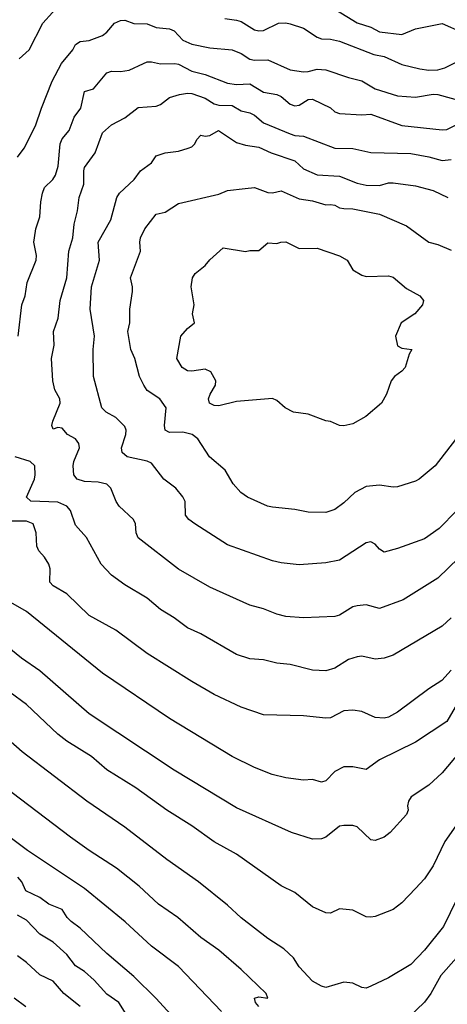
# Model space of a CAD drawing. Header units: metres. Extents: x -46681 to -43747, y -240911 to -237677.
# Tile 846 of 1056: x -44650 to -44603, y -238977 to -238867. Entities that reach past the tile are written whole.
import ezdxf

# ---------------------------------------------------------------- set-up
doc = ezdxf.new("R2010")
doc.units = ezdxf.units.M
doc.layers.add('CONTOUR_INDEX', color=1, linetype='Continuous')
doc.layers.add('CONTOUR_INTER', color=3, linetype='Continuous')

msp = doc.modelspace()

# ---------------------------------------------------------------- linework, layer by layer
at = {"layer": 'CONTOUR_INDEX'}
for points, elevation in [([(-44636.52, -238871.52), (-44636.1, -238871.35), (-44635.6, -238871.34), (-44634.6, -238871.58), (-44633, -238871.52), (-44632.6, -238871.61), (-44631.1, -238872.38), (-44629.6, -238872.76), (-44627.1, -238873.73), (-44626.1, -238873.89), (-44624.6, -238873.82), (-44623.1, -238874.75), (-44621.6, -238875.02), (-44621.1, -238875.24), (-44620.1, -238876.09), (-44619.6, -238876.26), (-44619.1, -238876.18), (-44618.1, -238875.58), (-44617.6, -238875.54), (-44615.6, -238876.5), (-44615.1, -238876.94), (-44614.6, -238877.14), (-44612.1, -238877.29), (-44611.1, -238877.2), (-44607.6, -238878.48), (-44603.1, -238878.95), (-44602.6, -238878.91), (-44601.6, -238878.45)], 120), ([(-44650.53, -238902.02), (-44650.11, -238898.52), (-44649.73, -238897.52), (-44649.53, -238896.02), (-44648.5, -238893.52), (-44648.48, -238893.02), (-44648.76, -238891.52), (-44648.72, -238891.02), (-44648.57, -238890.02), (-44648.1, -238888.68), (-44648.01, -238887.02), (-44647.81, -238886.02), (-44647.6, -238885.4), (-44646.64, -238884.52), (-44646.34, -238884.02), (-44646.06, -238883.02), (-44645.83, -238880.52), (-44645.6, -238879.96), (-44644.84, -238879.02), (-44644.25, -238877.52), (-44643.52, -238876.52), (-44643.1, -238874.67), (-44642.1, -238874.36), (-44640.6, -238872.58), (-44640.1, -238872.39), (-44639.1, -238872.42), (-44638.1, -238872.27), (-44636.52, -238871.52)], 120), ([(-44602.1, -238933.5), (-44603.1, -238934.44), (-44608.6, -238937.69), (-44609.6, -238938.01), (-44610.6, -238938.13), (-44612.1, -238937.79), (-44612.6, -238937.88), (-44613.6, -238938.17), (-44615.1, -238939.16), (-44616.1, -238939.44), (-44617.6, -238939.36), (-44620.1, -238938.73), (-44621.6, -238938.59), (-44623.1, -238938.21), (-44624.6, -238938.09), (-44626.1, -238937.6), (-44630.1, -238935.3), (-44631.6, -238934.65), (-44633.1, -238933.51), (-44634.6, -238932.58), (-44636.1, -238931.31), (-44638.6, -238929.84), (-44640.1, -238928.73), (-44641.23, -238927.52), (-44642.87, -238924.52), (-44644.1, -238923.14), (-44644.69, -238921.52), (-44645.07, -238921.02), (-44646.1, -238920.57), (-44649.1, -238920.48), (-44649.6, -238920.02), (-44648.69, -238918.02), (-44648.61, -238917.52), (-44648.68, -238916.52), (-44649.18, -238916.02), (-44650.85, -238915.52)], 120), ([(-44600.74, -238963.52), (-44602.97, -238968.02), (-44605.1, -238970.68), (-44606.6, -238972.27), (-44609.1, -238973.78), (-44611.1, -238974.71), (-44611.6, -238974.92), (-44612.1, -238974.86), (-44613.1, -238974.35), (-44614.1, -238974.25), (-44616.1, -238974.83), (-44616.6, -238974.7), (-44617.6, -238974.13), (-44619.1, -238972.52), (-44619.73, -238971.52), (-44620.81, -238970.52), (-44622.6, -238969.36), (-44625.6, -238967.06), (-44627.1, -238965.65), (-44630.36, -238963.02), (-44633.9, -238960.52), (-44638.6, -238956.91), (-44642.86, -238954.02), (-44650.1, -238948.49), (-44652.6, -238946.3)], 115), ([(-44643.6, -238976.97), (-44645.41, -238975.52), (-44646.6, -238974.15), (-44648.1, -238973.43), (-44649.6, -238972.04), (-44650.6, -238971.31)], 110)]:
    msp.add_lwpolyline(points, dxfattribs=dict(at, elevation=elevation))
at = {"layer": 'CONTOUR_INTER'}
for points, elevation in [([(-44650.4, -238871.02), (-44649.29, -238870.02), (-44647.77, -238867.02), (-44645.6, -238864.65)], 118), ([(-44615.6, -238865.17), (-44612.6, -238866.99), (-44611.1, -238867.47), (-44610.1, -238868.01), (-44607.6, -238868.3), (-44606.1, -238867.65), (-44603.1, -238867.08), (-44600.92, -238868.02)], 117), ([(-44650.61, -238882.02), (-44649.85, -238881.02), (-44648.58, -238878.52), (-44647.93, -238876.52), (-44646.72, -238873.52), (-44645.67, -238871.52), (-44644.41, -238870.02), (-44644.1, -238869.41), (-44643.6, -238869.08), (-44642.6, -238868.97), (-44641.1, -238868.42), (-44640.6, -238868.05), (-44639.75, -238867.02)], 119), ([(-44639.75, -238867.02), (-44639.1, -238866.74), (-44638.6, -238866.71), (-44637.6, -238867.08), (-44636.1, -238867.09), (-44635.1, -238867.5), (-44633.6, -238867.65), (-44633.1, -238867.88), (-44632.1, -238868.93), (-44631.1, -238869.39), (-44629.1, -238869.78), (-44626.6, -238870.01), (-44625.6, -238870.42), (-44624.6, -238871.04), (-44624.1, -238871.15), (-44622.6, -238871.13), (-44620.1, -238872.25), (-44618.6, -238872.46), (-44618.1, -238872.45), (-44617.1, -238872.17), (-44616.1, -238872.24), (-44613.6, -238873.12), (-44612.1, -238873.46), (-44610.6, -238874.36), (-44608.1, -238875.14), (-44606.1, -238875.29), (-44604.1, -238874.98), (-44603.6, -238875.01), (-44600.6, -238875.84)], 119), ([(-44627.43, -238866.52), (-44626.1, -238866.68), (-44625.6, -238866.86), (-44624.1, -238867.78), (-44623.6, -238867.9), (-44623.1, -238867.84), (-44621.42, -238867.02), (-44620.6, -238866.98), (-44620.1, -238867.09), (-44618.6, -238867.6), (-44617.1, -238868.6), (-44616.6, -238868.77), (-44615.6, -238868.8), (-44614.6, -238869.03), (-44610.76, -238870.52), (-44609.6, -238870.76), (-44607.6, -238871.65), (-44605.6, -238872.14), (-44604.6, -238872.27), (-44603.6, -238872.23), (-44602.82, -238872.02), (-44601.6, -238871.42)], 118), ([(-44600.1, -238925.7), (-44603.6, -238929.08), (-44607.46, -238931.52), (-44610.1, -238932.46), (-44611.6, -238932.05), (-44612.6, -238932.16), (-44613.1, -238932.29), (-44614.6, -238933.2), (-44615.1, -238933.37), (-44618.6, -238933.52), (-44620.6, -238933.35), (-44621.6, -238933.11), (-44623.1, -238932.51), (-44624.6, -238932.11), (-44629.1, -238930.08), (-44632.6, -238928.09), (-44637.1, -238924.57), (-44637.33, -238924.02), (-44637.39, -238923.02), (-44637.63, -238922.52), (-44639.24, -238921.02), (-44639.58, -238920.52), (-44640.18, -238919.02), (-44640.6, -238918.58), (-44641.6, -238918.36), (-44643.1, -238918.28), (-44643.94, -238918.02), (-44644.32, -238917.52), (-44644.36, -238916.52), (-44644.3, -238916.02), (-44643.67, -238914.52), (-44643.76, -238914.02), (-44644.13, -238913.52), (-44645.01, -238913.02), (-44645.6, -238912.31), (-44646.1, -238912.25), (-44646.6, -238912.43), (-44646.76, -238912.02), (-44646.64, -238911.52), (-44645.82, -238909.52), (-44645.88, -238909.02), (-44646.43, -238908.02), (-44646.65, -238907.02), (-44646.8, -238904.52), (-44646.52, -238903.02), (-44646.56, -238901.52), (-44646.06, -238900.02), (-44645.85, -238898.02), (-44645.1, -238895.52), (-44644.85, -238892.52), (-44644.43, -238891.02), (-44644.27, -238889.52), (-44643.9, -238888.02), (-44643.69, -238886.52), (-44643.17, -238885.02), (-44643.2, -238883.52), (-44643.1, -238883.18), (-44641.91, -238881.52), (-44641.1, -238879.3), (-44640.1, -238878.39), (-44638.6, -238877.63), (-44637.1, -238876.47), (-44635.1, -238876.32), (-44634.6, -238876.12), (-44633.6, -238875.33), (-44632.49, -238875.02)], 121), ([(-44632.49, -238875.02), (-44631.6, -238874.85), (-44631.1, -238874.91), (-44629.6, -238875.43), (-44628.6, -238876.04), (-44628.1, -238876.18), (-44626.6, -238876.25), (-44625.6, -238876.84), (-44624.6, -238877.05), (-44624.1, -238877.31), (-44623.1, -238878.18), (-44620.1, -238879.42), (-44619.6, -238879.58), (-44618.6, -238879.66), (-44615.1, -238880.99), (-44613.1, -238881.03), (-44611.1, -238881.49), (-44606.6, -238881.61), (-44604.6, -238881.96), (-44603.1, -238882.39), (-44602.1, -238882.27)], 121), ([(-44601.45, -238921.52), (-44603.45, -238923.52), (-44605.1, -238924.68), (-44608.1, -238925.78), (-44609.6, -238926.18), (-44610.1, -238925.84), (-44610.6, -238925.27), (-44611.1, -238925.02), (-44611.6, -238925.12), (-44614.6, -238927.08), (-44616.1, -238927.36), (-44619.1, -238927.59), (-44621.1, -238927.38), (-44622.1, -238927.15), (-44627.1, -238925.36), (-44630.78, -238923.02), (-44631.45, -238922.52), (-44631.83, -238922.02), (-44631.86, -238920.52), (-44632.1, -238919.98), (-44632.9, -238919.02), (-44634.24, -238918.02), (-44635.6, -238916.22), (-44636.1, -238915.99), (-44638.32, -238915.52), (-44638.88, -238915.02), (-44638.96, -238914.52), (-44638.48, -238913.02), (-44638.44, -238912.52), (-44638.6, -238912.11), (-44639.6, -238911.12), (-44640.7, -238910.52), (-44641.17, -238910.02), (-44642.12, -238906.52), (-44642.13, -238903.52), (-44641.98, -238902.02), (-44642.49, -238899.02), (-44642.33, -238896.52), (-44641.42, -238893.52), (-44641.6, -238891.52), (-44640.17, -238889.02), (-44639.49, -238886.52), (-44639.18, -238886.02), (-44637.56, -238884.52), (-44636.85, -238883.52), (-44635.6, -238882.63), (-44635.1, -238881.85), (-44634.1, -238881.51), (-44632.6, -238881.33), (-44631.51, -238881.02), (-44631.1, -238880.85), (-44630.76, -238880.52), (-44630.55, -238880.02), (-44630.1, -238879.55), (-44629.6, -238879.67), (-44629.1, -238879.57), (-44628.12, -238879.02)], 122), ([(-44628.12, -238879.02), (-44626.1, -238880.38), (-44625.1, -238880.68), (-44623.6, -238880.91), (-44622.23, -238881.52), (-44619.6, -238882.42), (-44618.6, -238883.32), (-44617.1, -238883.97), (-44614.6, -238884.12), (-44612.6, -238884.92), (-44611.6, -238885.13), (-44610.1, -238885.18), (-44609.1, -238884.89), (-44608.6, -238884.88), (-44606.1, -238885.22), (-44604.1, -238885.73), (-44602.47, -238886.52)], 122), ([(-44601.6, -238913.56), (-44603.88, -238916.52), (-44605.67, -238918.02), (-44606.1, -238918.25), (-44608.1, -238918.86), (-44608.6, -238918.91), (-44610.1, -238918.69), (-44611.6, -238918.82), (-44612.87, -238919.52), (-44614.1, -238920.66), (-44615.1, -238921.4), (-44616.1, -238921.75), (-44618.1, -238921.71), (-44619.6, -238921.42), (-44622.1, -238921.14), (-44622.65, -238921.02), (-44624.88, -238920.02), (-44625.62, -238919.52), (-44626.49, -238918.52), (-44627.36, -238917.02), (-44629.12, -238915.52), (-44630.44, -238913.52), (-44631.08, -238913.02), (-44632.1, -238912.74), (-44633.6, -238912.8), (-44634.1, -238912.52), (-44634.18, -238912.02), (-44633.97, -238910.02), (-44634.67, -238909.02), (-44636.1, -238908.08), (-44636.48, -238907.52), (-44636.97, -238906.52), (-44637.49, -238904.52), (-44637.92, -238903.52), (-44638.25, -238901.52), (-44638.04, -238900.52), (-44638.05, -238899.02), (-44637.74, -238897.02), (-44637.73, -238896.52), (-44637.97, -238895.52), (-44636.84, -238892.52), (-44636.92, -238891.52), (-44636.83, -238891.02), (-44636.38, -238890.02), (-44635.1, -238888.38), (-44634.1, -238888.16), (-44632.6, -238887.2), (-44628.1, -238886.14), (-44627.1, -238885.74), (-44625.14, -238885.52)], 123), ([(-44625.14, -238885.52), (-44624.1, -238885.42), (-44622.6, -238885.96), (-44622.1, -238886), (-44621.1, -238885.79), (-44619.1, -238886.66), (-44617.6, -238886.89), (-44616.1, -238887.35), (-44615.6, -238887.29), (-44615.1, -238887.38), (-44614.6, -238887.66), (-44614.1, -238887.76), (-44613.1, -238887.8), (-44610.1, -238888.38), (-44607.1, -238889.67), (-44604.6, -238891.52), (-44603.6, -238891.78), (-44602.1, -238892.41)], 123), ([(-44621.16, -238891.52), (-44620.6, -238891.49), (-44619.1, -238892.24), (-44617.1, -238892.2), (-44614.6, -238893.06), (-44613.75, -238893.52), (-44613.1, -238894.59), (-44612.1, -238895.2), (-44611.6, -238895.36), (-44609.1, -238895.26), (-44608.6, -238895.42), (-44607.1, -238896.68), (-44605.6, -238897.51), (-44605.21, -238898.02), (-44605.3, -238898.52), (-44606.18, -238899.52), (-44607.69, -238900.52), (-44608.34, -238902.02), (-44608.1, -238903.09), (-44607.6, -238903.36), (-44606.51, -238903.52), (-44606.78, -238904.02), (-44607.23, -238905.52), (-44607.6, -238905.94), (-44608.44, -238906.52), (-44608.82, -238907.02), (-44609.33, -238908.52), (-44609.91, -238909.52), (-44611.64, -238911.02), (-44613.1, -238911.81), (-44614.1, -238912.06), (-44614.6, -238912), (-44615.6, -238911.56), (-44616.1, -238911.5), (-44618.1, -238910.76), (-44619.74, -238910.52), (-44620.65, -238910.02), (-44621.6, -238909.22), (-44622.1, -238909), (-44626.1, -238909.33), (-44628.1, -238909.8), (-44628.6, -238909.77), (-44629.12, -238909.52), (-44629.24, -238909.02), (-44629.07, -238908.52), (-44628.46, -238907.52), (-44628.42, -238907.02), (-44628.98, -238906.02), (-44629.6, -238905.73), (-44631.1, -238905.95), (-44631.6, -238905.9), (-44632.17, -238905.52), (-44632.78, -238904.52), (-44632.32, -238902.02), (-44631.6, -238901.17), (-44630.8, -238900.52), (-44631.04, -238899.52), (-44630.84, -238898.52), (-44631.19, -238896.52), (-44631.02, -238895.52), (-44630.75, -238895.02), (-44629.6, -238894.13), (-44629.1, -238893.5), (-44627.6, -238892.13), (-44625.1, -238892.56), (-44624.6, -238892.43), (-44623.6, -238892.45), (-44622.6, -238891.57), (-44621.6, -238891.66), (-44621.16, -238891.52)], 124), ([(-44602.1, -238939.38), (-44603.16, -238940.52), (-44604.6, -238941.44), (-44608.1, -238944.06), (-44609.1, -238944.61), (-44609.6, -238944.74), (-44610.6, -238944.64), (-44612.1, -238944), (-44613.1, -238943.82), (-44614.1, -238943.93), (-44615.6, -238944.68), (-44616.1, -238944.74), (-44618.6, -238944.46), (-44623.1, -238944.37), (-44625.6, -238943.52), (-44628.6, -238942.07), (-44631.1, -238940.65), (-44636.1, -238937.52), (-44639.6, -238934.9), (-44642.6, -238933.26), (-44645.1, -238930.82), (-44646.6, -238929.95), (-44647, -238929.52), (-44646.96, -238928.02), (-44647.1, -238927.52), (-44647.6, -238926.73), (-44648.23, -238926.02), (-44648.44, -238925.52), (-44648.5, -238924.02), (-44648.87, -238923.02), (-44649.6, -238922.69), (-44652.1, -238922.7)], 119), ([(-44601.66, -238943.52), (-44602.6, -238945.12), (-44606.1, -238947.4), (-44610.1, -238949.41), (-44611.6, -238950.46), (-44613.1, -238950.17), (-44614.1, -238950.19), (-44615.1, -238950.7), (-44616.1, -238951.73), (-44616.6, -238951.87), (-44617.6, -238951.6), (-44618.6, -238951.67), (-44620.6, -238951.4), (-44622.12, -238951.02), (-44624.1, -238950.26), (-44626.6, -238949.02), (-44633.6, -238944.78), (-44641.1, -238939.72), (-44649.6, -238932.8), (-44651.6, -238931.65)], 118), ([(-44597.77, -238944.52), (-44603.1, -238950.85), (-44604.6, -238952.22), (-44606.56, -238953.52), (-44606.89, -238954.02), (-44606.98, -238954.52), (-44606.91, -238955.02), (-44607.08, -238955.52), (-44608.92, -238957.52), (-44609.6, -238958.05), (-44610.6, -238958.4), (-44611.1, -238958.33), (-44612.6, -238956.88), (-44613.1, -238956.73), (-44614.1, -238956.72), (-44614.6, -238956.82), (-44616.1, -238958.04), (-44616.6, -238958.22), (-44617.6, -238958.25), (-44619.97, -238957.52), (-44626.1, -238954.74), (-44633.1, -238950.53), (-44642.6, -238944.26), (-44648.1, -238939.45), (-44650.14, -238938.02), (-44655.6, -238933.63)], 117), ([(-44601.04, -238956.02), (-44602.79, -238958.52), (-44604.1, -238961.23), (-44605.1, -238962.68), (-44606.1, -238963.79), (-44607.6, -238965.39), (-44608.6, -238966.13), (-44610.6, -238966.9), (-44611.1, -238966.99), (-44611.6, -238966.93), (-44613.1, -238966.2), (-44614.6, -238966.05), (-44615.6, -238966.52), (-44616.1, -238966.51), (-44617.6, -238965.82), (-44619.6, -238964.24), (-44621.1, -238963.47), (-44626.1, -238959.94), (-44628.6, -238958.56), (-44631.1, -238956.76), (-44633.9, -238955.02), (-44637.36, -238952.52), (-44640.6, -238950.5), (-44642.33, -238949.02), (-44645.1, -238947.3), (-44646.1, -238946.54), (-44649.6, -238943.22), (-44653.28, -238940.52)], 116), ([(-44623.6, -238976.97), (-44623.98, -238976.52), (-44624.1, -238976.02), (-44623.6, -238975.9), (-44622.6, -238976.05), (-44622.8, -238975.52), (-44625.6, -238972.83), (-44628.1, -238970.67), (-44630.1, -238969.25), (-44632.69, -238967.02), (-44634.85, -238965.52), (-44636.99, -238963.52), (-44639.53, -238961.52), (-44642.6, -238959.54), (-44644.68, -238958.02), (-44653.1, -238951.66)], 114), ([(-44627.8, -238977.52), (-44632.6, -238972.51), (-44635.6, -238970.24), (-44638.57, -238967.52), (-44643.1, -238963.79), (-44649.47, -238959.52), (-44654.1, -238956.09)], 113), ([(-44631.48, -238980.02), (-44635.1, -238976.06), (-44637.6, -238973.61), (-44640.6, -238971.06), (-44643.6, -238968.21), (-44644.6, -238967.48), (-44645.04, -238967.02), (-44645.6, -238966.13), (-44647.1, -238965.54), (-44648.1, -238964.8), (-44649.68, -238964.02), (-44650.11, -238963.02), (-44650.55, -238962.52)], 112), ([(-44638.01, -238978.52), (-44639.27, -238976.52), (-44640.6, -238975.59), (-44642.03, -238974.02), (-44643.1, -238973.07), (-44644.1, -238972.44), (-44645.1, -238971.14), (-44646.6, -238969.77), (-44648.1, -238968.87), (-44649.6, -238967.3), (-44650.6, -238966.77)], 111), ([(-44601.52, -238971.52), (-44603.24, -238973.52), (-44604.38, -238975.52), (-44605.1, -238976.49), (-44607.72, -238979.02)], 114), ([(-44649.69, -238977.02), (-44650.98, -238976.02)], 109)]:
    msp.add_lwpolyline(points, dxfattribs=dict(at, elevation=elevation))

doc.saveas('drawing.dxf')
